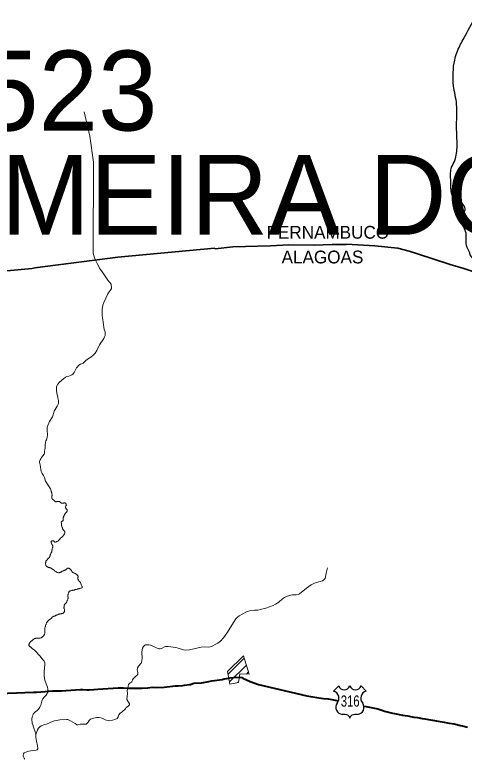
# Model space of a CAD drawing. Extents: x 553962 to 842807, y 8883888 to 9032388.
# Drawn here: x 611203 to 614013, y 8911854 to 8916512 of the extents above; entities that cross this region are included whole.
import ezdxf
from ezdxf.enums import TextEntityAlignment as Align

# ---------------------------------------------------------------- set-up
doc = ezdxf.new("R2010")
doc.units = 0
doc.header["$LTSCALE"] = 160
doc.linetypes.add('LONG_DASH_SHORT_DASH', pattern=[9.9, 6, -1.2, 1.5, -1.2])
doc.layers.add('6', color=7, linetype='Continuous', lineweight=13)

msp = doc.modelspace()

# ---------------------------------------------------------------- linework, layer by layer
at = {"layer": '6'}
for p, q in [((612536.6, 8912385.5), (612637.1, 8912486)), ((612545.6, 8912337.9), (612650.9, 8912443.2)), ((612651.1, 8912386.8), (612664.7, 8912400.5)), ((612598.1, 8912333.9), (612602.5, 8912338.2))]:
    msp.add_line(p, q, dxfattribs=at)
at = {"layer": '6', "lineweight": 25}
for p, q in [((613196.5, 8912280.5), (613228.5, 8912312.5)), ((613368.3, 8912312.5), (613400.3, 8912280.5))]:
    msp.add_line(p, q, dxfattribs=at)
at = {"layer": '6'}
for points in [[(611636.1, 8915904.7), (611671, 8915753.7), (611694.2, 8915591.1), (611691.9, 8915020), (611701.8, 8914992.6)], [(611701.8, 8914992.6), (611709.5, 8914973.9), (611717.8, 8914957.2), (611728.7, 8914937.8), (611733.3, 8914927.2), (611738.5, 8914917.8), (611758.7, 8914890.3), (611784.6, 8914852.3), (611805.4, 8914826.5), (611808.3, 8914799.7), (611808.3, 8914799.7), (611808.3, 8914799.7), (611808.3, 8914799.7), (611785.5, 8914766.1), (611759.3, 8914712), (611752.6, 8914694.7), (611748.8, 8914667.4), (611748.6, 8914646.5), (611749.8, 8914628.6), (611755.2, 8914591.8), (611757.1, 8914572.4), (611762.5, 8914542.9), (611767.8, 8914528), (611767.7, 8914505.5), (611764.2, 8914496.9), (611758.8, 8914486.9), (611732.2, 8914447.5), (611716.2, 8914412.1), (611704.3, 8914394.9), (611693.1, 8914382.8), (611678.9, 8914371), (611658.2, 8914357.9), (611644, 8914347.7), (611629.4, 8914333.4), (611613.3, 8914326.6), (611603.6, 8914319.1), (611594.8, 8914310.6), (611588.4, 8914302.7), (611574.1, 8914274.6), (611566.6, 8914264.4), (611559.3, 8914258.5), (611551.8, 8914254.4), (611541, 8914251), (611528.6, 8914248.7), (611519.9, 8914244.7), (611496.5, 8914227.1), (611480.9, 8914211.8), (611472.7, 8914202), (611463.8, 8914186.4), (611462.7, 8914163.8), (611465.1, 8914144.4), (611472.2, 8914118.5), (611474.6, 8914105.9), (611476.2, 8914102), (611476.4, 8914091.2), (611475.1, 8914081.1), (611472.1, 8914071.7), (611467.5, 8914062.4), (611449.6, 8914032.3), (611446.1, 8914024.2), (611437.7, 8913996.9), (611420.2, 8913966.8), (611420.2, 8913966.8), (611408.7, 8913942.1), (611405.2, 8913932.8)], [(611405.2, 8913932.8), (611404.3, 8913919.3), (611405.3, 8913904.8), (611407.2, 8913893.3), (611407.4, 8913883.2), (611405, 8913868.1), (611400.2, 8913852.2), (611396.6, 8913845.8), (611394.4, 8913837.1), (611392.4, 8913819.2), (611392.1, 8913798.3), (611389.3, 8913781), (611388.7, 8913768.9), (611385.8, 8913762.7), (611369.2, 8913742.2), (611367.3, 8913738.6), (611366.3, 8913734.3), (611360.9, 8913727.5), (611358.2, 8913718), (611357.9, 8913713.9), (611361.9, 8913696.8), (611368.6, 8913655.1), (611372.9, 8913641.6), (611381.2, 8913629.6), (611387.6, 8913616.9), (611394.3, 8913594.7), (611425.5, 8913547), (611428, 8913539.7)], [(611428, 8913539.7), (611428.7, 8913537), (611429.4, 8913534.2), (611430, 8913531.7), (611431, 8913529.4), (611431.9, 8913527), (611432, 8913525.2), (611432.7, 8913522.8), (611433.4, 8913520.1), (611433.8, 8913517.5), (611434.4, 8913515), (611435.1, 8913512.4), (611435.7, 8913509.5), (611435.7, 8913506.8), (611435.5, 8913504.3), (611434.9, 8913501.7), (611434.3, 8913499.2), (611433.8, 8913496.3), (611433.7, 8913493.8), (611433.8, 8913491.1), (611434.6, 8913488.2), (611435.4, 8913485.7), (611436.1, 8913482.5), (611437.5, 8913480.3), (611439.4, 8913478.3), (611441.8, 8913477), (611444.5, 8913476.4), (611446.8, 8913474.9), (611448.8, 8913472.9), (611450.7, 8913470.9), (611452.7, 8913468.9), (611454.9, 8913467), (611457.3, 8913465.7), (611460.4, 8913464.9), (611463, 8913465.2), (611465.5, 8913465.8), (611468.2, 8913466.4), (611470.9, 8913466.6), (611473.5, 8913466.6), (611476.2, 8913466.6), (611478.8, 8913466.4), (611481.7, 8913466.1), (611484.9, 8913464.2), (611487.1, 8913462.7), (611489, 8913461), (611491.2, 8913459.4), (611493.2, 8913457.7), (611495.6, 8913456.4), (611498.5, 8913456), (611501.1, 8913456), (611503.7, 8913456.2), (611506.5, 8913456.8), (611509.3, 8913457.7), (611512, 8913458.6), (611514.6, 8913458.4), (611517.1, 8913457.1), (611519.3, 8913455.5), (611521.2, 8913453.8), (611522.9, 8913451.8), (611523.8, 8913450.6)], [(611523.8, 8913450.6), (611525.4, 8913446.9), (611525.5, 8913444), (611524.6, 8913441.6), (611522.9, 8913439.5), (611521.7, 8913437), (611520.6, 8913434.1), (611520.6, 8913431.2), (611520.6, 8913428.1), (611521.6, 8913425.5), (611523.2, 8913423.3), (611524.9, 8913421.3), (611526.6, 8913419.5), (611528.4, 8913417.5), (611530, 8913415.4), (611530.8, 8913412.9), (611530.7, 8913409.9), (611529.8, 8913407.3), (611528.4, 8913404.8), (611527.3, 8913402.4), (611526.1, 8913400.1), (611523.9, 8913398), (611521.4, 8913396.4), (611519.7, 8913394.6), (611518.1, 8913392.3), (611516.8, 8913389.9), (611515.6, 8913387.5), (611514.4, 8913385.1), (611512.9, 8913382.6), (611511.6, 8913380.2), (611510.4, 8913377.8), (611508.9, 8913374.4), (611507.9, 8913371.9), (611507.1, 8913369.3), (611506.2, 8913366.7), (611505.4, 8913364.2), (611505.2, 8913361.7), (611505.2, 8913359.2), (611505.4, 8913356.3), (611505.8, 8913353.8), (611505.5, 8913351.2), (611504.2, 8913348.8), (611502.8, 8913346.7), (611501.1, 8913344.8), (611498.7, 8913342.8), (611496.5, 8913341.3), (611494.8, 8913339.3), (611493.6, 8913337.1), (611493.5, 8913334.4), (611493.8, 8913331.9), (611493.8, 8913328.8), (611493.8, 8913326.2), (611493.8, 8913323.6), (611493.8, 8913320.8), (611494.2, 8913318), (611495.1, 8913315.3), (611496.4, 8913312.1), (611497.2, 8913309.5), (611498, 8913306.9), (611499.1, 8913304.3), (611500, 8913302), (611501.1, 8913299.2), (611502, 8913296.4), (611503.1, 8913293.8), (611504.4, 8913291.4)], [(611504.4, 8913291.4), (611506.1, 8913289.1), (611507.8, 8913287.2), (611509.6, 8913285.3), (611511.5, 8913283), (611513.4, 8913280.6), (611515.3, 8913278.2), (611516.3, 8913275.7), (611516.2, 8913273.1), (611515.8, 8913270.5), (611515, 8913267.9), (611513.8, 8913265.1), (611512.2, 8913263), (611510.6, 8913260.8), (611509, 8913258.3), (611507.6, 8913255.6), (611505.9, 8913253), (611504.3, 8913251), (611502.6, 8913248.5), (611500.7, 8913246.3), (611498.7, 8913244.6), (611496.5, 8913242.9), (611494.1, 8913241.4), (611491.5, 8913239.6), (611489.4, 8913237.7), (611487.3, 8913235.2), (611485.6, 8913233), (611483.6, 8913230.5), (611481.8, 8913228.6), (611480, 8913226.6), (611478.2, 8913224.8), (611475.6, 8913222.2), (611473.4, 8913220.8), (611471.2, 8913219.4), (611468.9, 8913217.9), (611465.8, 8913216.3), (611463, 8913214.8)], [(611463, 8913214.8), (611460.6, 8913213.6), (611458, 8913212.7), (611455.2, 8913212.1), (611452.7, 8913212.4), (611450.5, 8913213.7), (611448.5, 8913215.6), (611446.8, 8913218), (611445.3, 8913220), (611441.8, 8913220.3), (611438.9, 8913220.2), (611436.2, 8913219.8), (611433.4, 8913219), (611431, 8913217.9), (611429.9, 8913215.5), (611429.9, 8913212.7), (611429.9, 8913210.1), (611430.6, 8913207.5), (611432.2, 8913205.1), (611433.5, 8913202.6), (611434.5, 8913200.1), (611435.5, 8913197.2), (611436.8, 8913194.7), (611438.5, 8913192.3), (611439.6, 8913189.6), (611440, 8913186.4), (611439.9, 8913183.7), (611439.6, 8913180.8), (611438.8, 8913178.3), (611437.8, 8913175.9), (611437.3, 8913173.3), (611436.7, 8913170.4), (611436.1, 8913167.8), (611435.5, 8913165), (611435.2, 8913162), (611435, 8913159.2), (611434.7, 8913154.3), (611434.7, 8913154.1), (611433.7, 8913152.4), (611432.9, 8913149.8), (611431.8, 8913147.4), (611430.2, 8913145.2), (611429, 8913143), (611427.7, 8913140.3), (611426.5, 8913137.7), (611425.6, 8913135), (611424.8, 8913132.1), (611424, 8913129.5), (611423.2, 8913127.1), (611422, 8913124.6), (611420.9, 8913122.1), (611420.1, 8913119.7), (611419, 8913117), (611417.4, 8913115), (611415.2, 8913113.4), (611413.2, 8913111.8), (611411.3, 8913110), (611409.6, 8913108.1), (611408.1, 8913105.9), (611406.4, 8913103.6), (611404.7, 8913101.5), (611402.4, 8913099.4), (611400.6, 8913097.7), (611398.9, 8913095.4), (611397.7, 8913092.6)], [(611395.7, 8913078.9), (611395.6, 8913076.5), (611395.7, 8913073.8), (611396, 8913071.1), (611396.2, 8913068.6), (611397, 8913066), (611398.5, 8913063.9), (611400.7, 8913062.2), (611402.5, 8913060.4), (611404.7, 8913058.6), (611406.9, 8913057.2), (611409.4, 8913056.1), (611411.9, 8913055.3), (611414.3, 8913054.5), (611417.4, 8913053.4), (611420, 8913052.7), (611422.7, 8913051.8), (611425.5, 8913050.9), (611428.1, 8913050.1), (611430.4, 8913049), (611432.6, 8913047.7), (611434.7, 8913046.2), (611437.3, 8913044.6), (611439.4, 8913043), (611441.7, 8913041.3), (611443.8, 8913039.7), (611445.7, 8913038.1), (611448, 8913036.2), (611449.9, 8913034.5), (611452.1, 8913032.6), (611454.1, 8913030.9), (611456.5, 8913029.3), (611459.3, 8913027.7), (611461.8, 8913026.6), (611464.3, 8913025.3), (611466.6, 8913024.2), (611469.6, 8913022.7), (611472.2, 8913021.6), (611475.1, 8913021), (611477.7, 8913020.6), (611480.2, 8913020.6), (611482.9, 8913021.6), (611485.4, 8913022.6), (611487.7, 8913023.6), (611490.2, 8913024.5), (611492.8, 8913025.7), (611495.1, 8913027), (611497.1, 8913028.5), (611499.5, 8913029.9), (611502, 8913031.3), (611504.6, 8913032), (611507.2, 8913032.7), (611509.2, 8913034.3), (611511.5, 8913035.9), (611514, 8913036.9), (611516.8, 8913037.4), (611519.3, 8913038.6), (611520, 8913038.8), (611522.3, 8913040.1), (611524.5, 8913041.8), (611526.4, 8913043.5), (611528.1, 8913045.8), (611529.9, 8913047.7), (611532.3, 8913049), (611534.8, 8913049.2)], [(611397.7, 8913092.6), (611396.8, 8913089.8), (611396.4, 8913087.2), (611396, 8913084.5), (611395.7, 8913081.9), (611395.7, 8913079.2), (611395.7, 8913078.9)], [(611534.8, 8913049.2), (611537.3, 8913048.8), (611540, 8913048.5), (611542.5, 8913048.3), (611544.8, 8913047.1), (611546.9, 8913045.1), (611548.7, 8913043.4), (611551.1, 8913041.3), (611552.8, 8913039.4), (611555.1, 8913036.4), (611556.8, 8913034.2), (611558.5, 8913031.5), (611560.3, 8913029.1), (611562.5, 8913026.8), (611564.6, 8913024.6), (611566.6, 8913022.8), (611568.8, 8913021.3), (611571.4, 8913019.7), (611574.1, 8913018.7), (611577, 8913017.7), (611579.6, 8913016.7), (611582.4, 8913015.1)], [(613159.1, 8913052.5), (613150.7, 8913018.9), (613143.3, 8912984.7), (613141.8, 8912982.2), (613135, 8912975.7), (613126.6, 8912970.5), (613113.2, 8912965.1), (613088.7, 8912959.4), (613077.6, 8912955.9), (613056.8, 8912945.1), (613026.4, 8912924.2), (612984.3, 8912889.5), (612975.3, 8912885), (612962, 8912882.7), (612949.3, 8912883.3), (612938.2, 8912882.9), (612926.3, 8912880.4), (612913.6, 8912876.7), (612902.5, 8912872.2), (612890.6, 8912865.5), (612878, 8912856.9), (612853.6, 8912836.8), (612833.4, 8912823.5), (612819.3, 8912816.9), (612772.4, 8912799.4), (612736.7, 8912790.1), (612723.2, 8912787.6), (612701.8, 8912787.2), (612678, 8912783.9), (612664.5, 8912780.4), (612652.7, 8912776.3), (612628.1, 8912764), (612606.6, 8912751.9), (612595.2, 8912743), (612585.7, 8912732.6), (612528.2, 8912642.8), (612507.4, 8912614.5), (612488.7, 8912591.9), (612472.2, 8912579.6), (612459.6, 8912574.3), (612436.4, 8912561.7), (612424.6, 8912558.2), (612412.7, 8912555.7), (612388.1, 8912556.3), (612367.4, 8912554.2), (612341.2, 8912549.2), (612295.2, 8912537.7), (612271.4, 8912536.9), (612257.2, 8912538.1), (612223.7, 8912549.1), (612210.3, 8912552.6), (612162.7, 8912559.7), (612144.9, 8912558.7), (612138.8, 8912556.3), (612125.4, 8912548.8), (612112.3, 8912544.7), (612106, 8912544.6), (612092.8, 8912549.1), (612065.9, 8912561.3), (612052.4, 8912566.6), (612041.2, 8912568.8), (612020.6, 8912568.7), (612015.4, 8912567.7), (612007.7, 8912559.9), (612001.2, 8912548)], [(611582.4, 8913015.1), (611585.3, 8913013.1), (611587.7, 8913011.9), (611589.8, 8913010.3), (611591.8, 8913008.4), (611593.6, 8913006.2), (611595.2, 8913004.2), (611596.8, 8913001.8), (611598.2, 8912998.9), (611598.5, 8912996.2), (611598, 8912993.7), (611597.6, 8912991.2), (611597.5, 8912988.7), (611597.5, 8912985.6), (611597.4, 8912982.9), (611597.5, 8912980.4), (611598, 8912977.9), (611599.4, 8912975.5), (611600.7, 8912973.4), (611602.5, 8912971), (611604.1, 8912968.9), (611606.2, 8912967.2), (611608.2, 8912965.7), (611610, 8912963.7), (611611.6, 8912961.6), (611613.1, 8912959.3), (611614.4, 8912957.1), (611615.5, 8912954.4), (611616.7, 8912951.6), (611617.8, 8912948.7), (611618.8, 8912946.4), (611620, 8912943.5), (611621.5, 8912939.9), (611622.6, 8912937.4), (611623.5, 8912934.9), (611624.2, 8912932.3), (611624.4, 8912929.4), (611623.5, 8912927), (611621.1, 8912925.6), (611618.3, 8912925.2), (611615.7, 8912924.9), (611613.1, 8912924.1), (611610.4, 8912923.3), (611607.7, 8912922.4), (611604.8, 8912921.8), (611602.4, 8912921.2), (611599.8, 8912920.6), (611597.3, 8912920), (611594.7, 8912919), (611592.2, 8912917.8), (611589.6, 8912917), (611586.9, 8912916.3), (611583.9, 8912915.7), (611581.2, 8912915), (611578.8, 8912914), (611576.2, 8912913), (611573.7, 8912912.3), (611570.8, 8912911.9), (611567.5, 8912911.6), (611564.6, 8912910.8), (611561.9, 8912910.3), (611559.5, 8912909.7), (611556.7, 8912908.9), (611554.1, 8912908.1), (611551.6, 8912907.6)], [(611551.6, 8912907.6), (611549.1, 8912906.8), (611546.5, 8912906.4), (611544.1, 8912905.3), (611542.3, 8912903.2), (611541.3, 8912900.8), (611540.1, 8912897.8), (611539.2, 8912895.4), (611538.1, 8912892.1), (611537, 8912889.5), (611536.2, 8912886.6), (611535.8, 8912884), (611534.9, 8912881.6), (611534.4, 8912879.1), (611534.4, 8912875.9), (611534.5, 8912873.1), (611534.8, 8912870.2), (611535.5, 8912867.5), (611535.9, 8912864.7), (611536.2, 8912862.1), (611536.2, 8912859.5), (611535.4, 8912856.9), (611534.4, 8912854.6), (611533.1, 8912851.8), (611531.8, 8912849.5), (611530.6, 8912846.9), (611529.7, 8912844.3), (611529.1, 8912841.9), (611528.2, 8912839), (611526.9, 8912836.3), (611525.5, 8912834.1), (611523.2, 8912832.4), (611521.2, 8912830.7), (611519.2, 8912829.2), (611517.3, 8912827.2), (611515.8, 8912825.1), (611514.4, 8912823)], [(611514.4, 8912823), (611513.2, 8912820.6), (611512.1, 8912818.1), (611511.7, 8912814.8), (611511.3, 8912811.7), (611510.9, 8912808.6), (611510.4, 8912805.7), (611510.3, 8912802.6), (611510.2, 8912799.7), (611510.8, 8912797.1), (611511.6, 8912794.2), (611512.6, 8912791.5), (611513.5, 8912789), (611513.7, 8912786.4), (611513.7, 8912783.8), (611513.6, 8912780.8), (611513.3, 8912778.2), (611512.4, 8912775.8), (611511, 8912773.3), (611509.5, 8912771.1), (611507.4, 8912769.1), (611505.2, 8912767.7), (611502.7, 8912766.2), (611499.8, 8912765.3), (611497, 8912764.9), (611494.4, 8912764.6), (611491.8, 8912764.3), (611489.3, 8912763.8), (611486.7, 8912763.4), (611484.2, 8912763), (611481.5, 8912762.6), (611478.4, 8912761.8), (611475.9, 8912760.8), (611473.2, 8912759.7), (611470.2, 8912758.4), (611467.9, 8912757.2), (611465.2, 8912756), (611462.3, 8912755), (611459.4, 8912753.8), (611457.2, 8912752.4), (611454.9, 8912751), (611452.6, 8912750.1), (611449.9, 8912749.3), (611446.9, 8912748.2), (611444.4, 8912747), (611441.5, 8912745.6), (611439.2, 8912744.3), (611436.5, 8912742.4), (611434.8, 8912740.4), (611433.3, 8912738.3), (611431.3, 8912736.6), (611429.4, 8912734.9), (611426.6, 8912732.7), (611424.2, 8912731.1), (611421.6, 8912729.2), (611419.5, 8912727.6), (611417.4, 8912726.1), (611415.1, 8912724.3), (611413.2, 8912722.5), (611411.4, 8912720.7), (611409.7, 8912718.6), (611407.8, 8912716.1), (611406, 8912713.8), (611404.5, 8912711.6), (611403.1, 8912709)], [(611403.1, 8912709), (611401.6, 8912706.8), (611400.3, 8912704.3), (611399.2, 8912701.8), (611398, 8912698.8), (611396.9, 8912696.2), (611395.6, 8912693.2), (611394.7, 8912690.2), (611394.6, 8912687.5), (611394.3, 8912684.4), (611393.4, 8912682), (611392.1, 8912679.5), (611390.9, 8912676.1), (611390.4, 8912673.4), (611390.4, 8912670.8), (611390.6, 8912668.1), (611390.9, 8912665.3), (611390.9, 8912662), (611390.8, 8912659.3), (611390.8, 8912656.5), (611390.8, 8912653.8), (611390.7, 8912651.2), (611390.7, 8912648.4), (611390.7, 8912645.5), (611390.6, 8912642.6), (611390.1, 8912639.8), (611389.2, 8912637.2), (611387.9, 8912634.5), (611386.7, 8912632.2), (611385.1, 8912629.7), (611383.5, 8912627.6), (611382, 8912625.6), (611380.2, 8912623.8), (611378.3, 8912621.9), (611376.3, 8912620.2), (611374.2, 8912618.5), (611373.7, 8912618.1)], [(611373.7, 8912618.1), (611371.9, 8912616.7), (611369.6, 8912615.1), (611367.3, 8912613.8), (611364.8, 8912612.9), (611362.1, 8912612.1), (611359.3, 8912612.2), (611356.5, 8912612.2), (611353.9, 8912612.2), (611351.2, 8912612.3), (611348.3, 8912612.3), (611345.3, 8912612.3), (611342.6, 8912612.4), (611340.1, 8912612.4), (611337.2, 8912612.4), (611334.3, 8912611.5), (611331.7, 8912610.2), (611329.2, 8912609.5), (611326.3, 8912608.5), (611324.2, 8912607.2), (611321.6, 8912605.7), (611319.4, 8912603.9), (611317.2, 8912602.1), (611315, 8912600.3), (611312.9, 8912598.8), (611310.8, 8912597.2), (611308.7, 8912595.7), (611306.6, 8912593.9), (611304.6, 8912592.3), (611302.8, 8912590.3), (611301, 8912588.3), (611299.3, 8912586.4), (611297.5, 8912584.1), (611296.1, 8912581.7), (611294.7, 8912579.5), (611293.2, 8912577.3), (611291.7, 8912574.7), (611290.9, 8912572.3), (611290.4, 8912569.7), (611290.2, 8912566.5), (611290.2, 8912565.6)], [(611290.2, 8912565.6), (611292.4, 8912562.4), (611298.3, 8912557.6), (611301.3, 8912556.6), (611305.3, 8912553.9), (611312.1, 8912547.1), (611324.9, 8912537), (611361.2, 8912499.1), (611371.9, 8912485.1), (611386, 8912468.5), (611390, 8912456.9), (611391.3, 8912445), (611386.8, 8912404.3), (611387.2, 8912380.4), (611389.2, 8912356.6), (611393.3, 8912343), (611403.5, 8912315.9), (611406.7, 8912303.9), (611408.7, 8912292), (611408.7, 8912278.4), (611406.1, 8912265.7), (611398.6, 8912253.7), (611386.1, 8912242.6), (611377.6, 8912231.2), (611371.5, 8912216.5), (611364.5, 8912191.8), (611360.2, 8912179.9), (611351.8, 8912167.9), (611343.1, 8912158.7), (611326.5, 8912145.7), (611318.7, 8912137.6), (611317.3, 8912135), (611315.6, 8912127.5), (611312.1, 8912119.3), (611310.2, 8912105)], [(612001.2, 8912548), (611998.8, 8912537.7), (611997.8, 8912523.3), (611998.9, 8912484.2), (611997.9, 8912472.3), (611995, 8912458.1), (611993.6, 8912455.4), (611976.2, 8912436.9), (611969.4, 8912425.1), (611969, 8912412.8), (611971.8, 8912397.5), (611972.1, 8912388.9), (611971.3, 8912385.8), (611966.1, 8912376.9), (611957.4, 8912370.8), (611942.7, 8912356), (611939.6, 8912350.1), (611936.9, 8912341.8), (611934.1, 8912337.6), (611931.6, 8912335.8), (611923.8, 8912332.9), (611915.6, 8912324.2), (611913.7, 8912320.5), (611910.8, 8912309.8), (611905.7, 8912284.3), (611906.7, 8912263.3), (611902.5, 8912231.9), (611903.9, 8912227.7), (611920, 8912201.1), (611920.7, 8912198.1), (611920.3, 8912194.8), (611918.3, 8912191.9), (611910.3, 8912183.8), (611900.1, 8912176.6), (611894.1, 8912169.3), (611873.3, 8912150.5), (611860.8, 8912142.2)], [(611860.8, 8912142.2), (611860.8, 8912142.2), (611852.4, 8912130.6), (611850.2, 8912119.3), (611842.5, 8912108), (611828.6, 8912102), (611814.7, 8912097.6), (611794.8, 8912095), (611768, 8912101.1), (611749.8, 8912110.6), (611730.3, 8912115), (611713.8, 8912115.8), (611696.5, 8912110.6), (611687.8, 8912108), (611677, 8912104.6), (611667, 8912095.5), (611661, 8912085.9), (611648.4, 8912074.2), (611639.3, 8912073.4), (611623.7, 8912073.4), (611612, 8912073.8), (611602.6, 8912070.7), (611597.1, 8912068.2), (611592.8, 8912068.2), (611589.7, 8912069.6), (611580.1, 8912076.4), (611551.1, 8912094.4), (611534.3, 8912102.2), (611528.4, 8912103.2), (611485, 8912099.4), (611451.7, 8912093.5), (611428, 8912084.7), (611415.6, 8912079), (611399.9, 8912073.1), (611390.8, 8912070.6), (611367.9, 8912061.9), (611358.4, 8912055.9), (611351.5, 8912047.5), (611345.1, 8912036.7), (611334, 8912009.2), (611334.2, 8911992.8), (611338.5, 8911967.8), (611345.2, 8911937.5), (611347.3, 8911921.7), (611346.6, 8911918.6), (611341.8, 8911913.5), (611336.8, 8911909.9), (611314.8, 8911908.6), (611290.6, 8911903.9), (611270.9, 8911897.5), (611262.2, 8911893.5), (611258, 8911886.6), (611255.8, 8911878.4), (611255.1, 8911871.9), (611256.3, 8911867.8), (611260.7, 8911859.5), (611265.5, 8911853.4)], [(611310.2, 8912105), (611311.4, 8912080.3), (611314.6, 8912068.4), (611320.3, 8912054.6), (611330, 8912025.5), (611334, 8912009.2)]]:
    msp.add_lwpolyline(points, dxfattribs=at)
at = {"layer": '6', "linetype": 'LONG_DASH_SHORT_DASH', "lineweight": 35}
for points in [[(611152.1, 8914910.7), (611312, 8914924.8), (611328.8, 8914929.5), (611846.5, 8914996.4), (612450.8, 8915051.7), (612456.6, 8915048.8), (612566.7, 8915060.4), (612801.4, 8915066.3)], [(612801.4, 8915066.3), (612801.4, 8915066.3), (612917.6, 8915073.7), (613074.1, 8915071.3), (613187.3, 8915075.4), (613275.3, 8915075.1), (613277.6, 8915078.3), (613454.2, 8915067.7), (613598.2, 8915052.7), (613669.1, 8915033.8), (613716.2, 8915018.8), (613926, 8914950.1), (614011.9, 8914925.2), (614110.4, 8914892.2)]]:
    msp.add_lwpolyline(points, dxfattribs=at)
at = {"layer": '6'}
msp.add_lwpolyline([(612533.2, 8912403.4), (612632.5, 8912500.1), (612669.3, 8912386.3), (612611.2, 8912388.1), (612601.8, 8912334.6), (612548.3, 8912323.5)], close=True, dxfattribs=at)
at = {"layer": '6', "lineweight": 40}
for points in [[(611849.1, 8912301.5), (611883.1, 8912301.1), (611912.9, 8912298.6), (611956.6, 8912299.4), (611998, 8912298.2), (612034.4, 8912300.8), (612062.1, 8912304), (612080.2, 8912303.3), (612136.2, 8912305), (612205.9, 8912312.1), (612224, 8912312.5), (612252.3, 8912315.6), (612263.9, 8912317.7), (612294.8, 8912320.4), (612302.5, 8912322), (612316.8, 8912326.8), (612325.2, 8912328.8), (612370.8, 8912332), (612405.4, 8912337.7), (612435.2, 8912344), (612500.6, 8912353.4), (612512.3, 8912356.6), (612528.3, 8912358.5), (612547.5, 8912363.6), (612568.3, 8912366), (612607.2, 8912366.8), (612622, 8912364.3), (612629.4, 8912360.3), (612675.8, 8912339.5), (612726, 8912322.1), (613028.9, 8912249.9)], [(611495.6, 8912282.8), (611522.6, 8912283.1), (611612.8, 8912289.8), (611627.7, 8912289.9), (611652.6, 8912288.3), (611668.8, 8912288.2), (611697.4, 8912289.8), (611723, 8912291.6), (611849.1, 8912301.5)], [(610786.1, 8912264.2), (610808.2, 8912264.2), (610849.7, 8912265.4), (610879.2, 8912265), (610901.3, 8912266.3), (610922.7, 8912266), (610954.4, 8912268.5), (610970.6, 8912268.9), (610994.9, 8912267.6), (611015.5, 8912267.9), (611066.4, 8912263.8), (611086.2, 8912263.8), (611106.9, 8912265.3), (611127.5, 8912265.4), (611159.2, 8912268), (611319, 8912272.7)], [(611319, 8912272.7), (611337.8, 8912273.2), (611392.4, 8912276.9), (611416.3, 8912280.4), (611438.8, 8912282.1), (611495.6, 8912282.8)], [(613028.9, 8912249.9), (613104.3, 8912237.7), (613134.5, 8912234.3), (613163.2, 8912232.2), (613185.3, 8912228.2), (613226.8, 8912218.5)], [(613386.4, 8912186.2), (613401.2, 8912183.6), (613452.1, 8912172.7), (613474.2, 8912168.8), (613491.2, 8912163.9), (613503.7, 8912158.5), (613514.7, 8912154.8), (613564.8, 8912141), (613576.6, 8912139.3), (613626.7, 8912128.5), (613660.6, 8912124.5), (613678.3, 8912121.5), (613698.2, 8912117), (613721.1, 8912115.6), (613750.5, 8912108.4), (613766.3, 8912107.4), (613849.7, 8912091.9), (613888.1, 8912085.9), (613919, 8912079.5), (613951.5, 8912074.8), (613991.2, 8912065.2), (614002.3, 8912061.8), (614033.2, 8912054.9)]]:
    msp.add_lwpolyline(points, dxfattribs=at)
at = {"layer": '6', "lineweight": 25}
for centre, radius, start, end in [((613263.4, 8912325.9), 37.4, 200.9593, 339.0407), ((613333.4, 8912325.9), 37.4, 200.9593, 339.0407), ((613184.1, 8912236.1), 46.1, 317.5721, 74.3689), ((613412.7, 8912236.1), 46.1, 105.6277, 222.4279), ((613254.8, 8912179.1), 44.9, 144.7373, 264.6578), ((613342, 8912179.1), 44.9, 275.3422, 35.2627), ((613250.4, 8912016.4), 118, 72.8937, 89.9006), ((613279.5, 8912111.1), 18.9, 357.6934, 72.9296), ((613317.3, 8912111.1), 18.9, 107.0704, 182.3065), ((613346.4, 8912016.4), 118, 90.0994, 107.1063)]:
    msp.add_arc(centre, radius, start, end, dxfattribs=at)
msp.add_spline([(614150.8, 8914946.8), (614106, 8914966.5), (614061.7, 8914993.4), (614044.2, 8915031), (614025.4, 8915082.1), (614026.7, 8915123.8), (614018.7, 8915166.8), (613997.1, 8915212.5), (614001.2, 8915255.5), (614018.7, 8915291.8), (614010.6, 8915320.1), (613970.2, 8915351), (613939.3, 8915383.2), (613929.9, 8915445.1), (613928.6, 8915515), (613931.3, 8915548.6), (613950.1, 8915591), (613968.9, 8915681.1), (613966.2, 8915794.1), (613967.6, 8915882.8), (613966.2, 8915952.8), (613947.4, 8916067.1), (613944.7, 8916151.8), (613954.1, 8916229.8), (613986.4, 8916318.6), (614006.6, 8916357.6), (614090, 8916512.3)], degree=3, dxfattribs=at)

# ---------------------------------------------------------------- texts
at = {"layer": '6'}
for s, p in [('MI-1523', (609642.6, 8915788.7)), ('(PALMEIRA DOS ÍNDIOS)', (609630, 8915136.3))]:
    msp.add_text(s, height=500, dxfattribs=at).set_placement(p)
for s, p in [('PERNAMBUCO', (613160.6, 8915111.6)), ('ALAGOAS', (613127.1, 8914956.9))]:
    msp.add_text(s, height=80, dxfattribs=at).set_placement(p, align=Align.CENTER)
at = {"layer": '6', "width": 0.75}
msp.add_text('316', height=70, dxfattribs=at).set_placement((613300.4, 8912182.9), align=Align.CENTER)

doc.saveas('drawing.dxf')
